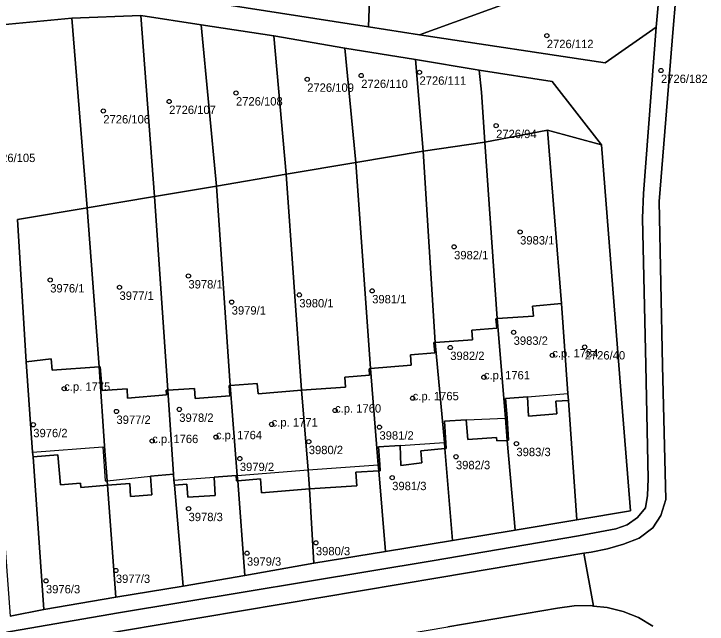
# Model space of a CAD drawing. Extents: x -878211 to -870363, y -1058464 to -1052522.
# Drawn here: x -873176.2 to -873093.4, y -1055685.7 to -1055612.8 of the extents above; entities that cross this region are included whole.
import ezdxf

# ---------------------------------------------------------------- set-up
doc = ezdxf.new("R2010")
doc.units = 0
for name, color, linetype in [('Definiční body', 7, 'Continuous'), ('Polygon budovy', 7, 'Continuous'), ('Polygon parcely', 7, 'Continuous')]:
    doc.layers.add(name, color=color, linetype=linetype)

msp = doc.modelspace()

# ---------------------------------------------------------------- linework, layer by layer
at = {"layer": 'Definiční body'}
for centre in [(-873112.57, -1055615.41994), (-873098.94, -1055619.57994), (-873134.73, -1055620.17994), (-873127.77, -1055619.78994), (-873141.18, -1055620.62994), (-873149.68, -1055622.26994), (-873157.66, -1055623.27994), (-873165.52, -1055624.40994), (-873118.62, -1055626.15994), (-873115.76, -1055638.85994), (-873123.64, -1055640.62994), (-873155.36, -1055644.10994), (-873171.86, -1055644.58994), (-873163.59, -1055645.46994), (-873133.42, -1055645.88994), (-873142.12, -1055646.36994), (-873150.19, -1055647.22994), (-873116.53, -1055650.83994), (-873124.1, -1055652.64994), (-873108.05, -1055652.58994), (-873111.91, -1055653.57994), (-873120.08, -1055656.19994), (-873170.19, -1055657.56994), (-873128.58, -1055658.69994), (-873156.45, -1055660.03994), (-873137.85, -1055660.16994), (-873163.95, -1055660.27994), (-873173.88, -1055661.86994), (-873145.42, -1055661.82994), (-873132.55, -1055662.15994), (-873152.07, -1055663.34994), (-873159.68, -1055663.80994), (-873140.99, -1055663.88994), (-873116.2, -1055664.12994), (-873149.22, -1055665.90994), (-873123.42, -1055665.68994), (-873131.03, -1055668.18994), (-873155.34, -1055671.88994), (-873140.14, -1055675.96994), (-873148.37, -1055677.20994), (-873164.02, -1055679.26994), (-873172.37, -1055680.50994)]:
    msp.add_circle(centre, 0.25, dxfattribs=at)
at = {"layer": 'Polygon budovy'}
for points in [[(-873118.48, -1055649.2), (-873117.5, -1055661.08), (-873117.32, -1055661.06), (-873117.51, -1055658.74), (-873114.89, -1055658.52), (-873110.05, -1055658.12), (-873110.83, -1055647.41), (-873114.26, -1055647.71), (-873114.15, -1055648.92)], [(-873125.91, -1055652.06), (-873124.8, -1055663.97), (-873124.76, -1055664.71), (-873124.58, -1055664.69), (-873124.78, -1055661.43), (-873122.2, -1055661.27), (-873117.5, -1055661.08), (-873118.48, -1055649.2), (-873118.67, -1055649.21), (-873118.55, -1055650.32), (-873121.54, -1055650.57), (-873121.44, -1055651.73)], [(-873130.08, -1055664.33), (-873124.8, -1055663.97), (-873125.91, -1055652.06), (-873126.06, -1055652.07), (-873125.96, -1055653.3), (-873128.83, -1055653.54), (-873128.77, -1055654.74), (-873133.61, -1055655.16), (-873132.7, -1055666.64), (-873132.5, -1055666.63), (-873132.66, -1055664.5)], [(-873174.75, -1055654.34), (-873173.96, -1055665.13), (-873165.57, -1055664.52), (-873165.31, -1055668.55), (-873165.08, -1055668.55), (-873165.33, -1055664.99), (-873166.03, -1055654.97), (-873171.63, -1055655.34), (-873171.76, -1055654.02)], [(-873157.97, -1055658.29), (-873162.62, -1055658.7), (-873162.68, -1055657.6), (-873165.67, -1055657.77), (-873165.89, -1055654.96), (-873166.03, -1055654.97), (-873165.33, -1055664.99), (-873165.08, -1055668.55), (-873159.89, -1055668), (-873157.16, -1055667.79), (-873157.83, -1055657.75), (-873158.01, -1055657.76)], [(-873141.85, -1055657.76), (-873141.05, -1055667.25), (-873132.7, -1055666.64), (-873133.61, -1055655.16), (-873133.79, -1055655.18), (-873133.73, -1055655.94), (-873136.7, -1055656.17), (-873136.61, -1055657.4)], [(-873149.52, -1055667.91), (-873150.39, -1055657.17), (-873150.51, -1055657.18), (-873150.4, -1055658.43), (-873154.57, -1055658.74), (-873154.64, -1055657.54), (-873157.83, -1055657.75), (-873157.16, -1055667.79), (-873157.1, -1055668.5), (-873152.29, -1055668.12), (-873149.66, -1055667.92), (-873149.61, -1055668.56), (-873149.47, -1055668.55)], [(-873141.85, -1055657.76), (-873147.05, -1055658.16), (-873147.14, -1055656.94), (-873150.39, -1055657.17), (-873149.52, -1055667.91), (-873141.05, -1055667.25)]]:
    msp.add_lwpolyline(points, close=True, dxfattribs=at)
at = {"layer": 'Polygon parcely'}
for points in [[(-873133.86, -1055614.38), (-873133.68, -1055608.93), (-873133.41, -1055600.69), (-873132.41, -1055592.17), (-873132.67, -1055583.08), (-873135.51, -1055585.52), (-873143.76, -1055587.06), (-873151.75, -1055583.38), (-873160.15, -1055579.44), (-873168.02, -1055575.7), (-873183.53, -1055568.07), (-873182.97, -1055573.08), (-873175.74, -1055575.14), (-873180.81, -1055592.89), (-873185.82, -1055610.66), (-873192.63, -1055608.68), (-873192.55, -1055615.15), (-873182.94, -1055611.86), (-873169.62, -1055610.44), (-873160.75, -1055610.15)], [(-873133.68, -1055608.93), (-873133.86, -1055614.38), (-873127.76, -1055615.3), (-873117.56, -1055611.6), (-873118.71, -1055608.45), (-873115.93, -1055607.34), (-873117.67, -1055602.78)], [(-873098.61, -1055604.37), (-873104.78, -1055606.78), (-873114.71, -1055610.58), (-873117.56, -1055611.6), (-873127.76, -1055615.3), (-873105.6, -1055618.66), (-873099.5, -1055614.42)], [(-873181.86, -1055614.53), (-873176.65, -1055684.71), (-873172.63, -1055683.91), (-873173.91, -1055665.69), (-873173.96, -1055665.13), (-873174.75, -1055654.34), (-873175.75, -1055637.37), (-873167.44, -1055635.97), (-873169.28, -1055613.31)], [(-873167.44, -1055635.97), (-873159.42, -1055634.62), (-873161.04, -1055613), (-873169.28, -1055613.31)], [(-873153.83, -1055614.11), (-873161.04, -1055613), (-873159.42, -1055634.62), (-873152, -1055633.37)], [(-873152, -1055633.37), (-873143.68, -1055631.97), (-873145.15, -1055615.45), (-873153.83, -1055614.11)], [(-873136.67, -1055616.91), (-873145.15, -1055615.45), (-873143.68, -1055631.97), (-873135.36, -1055630.56)], [(-873135.36, -1055630.56), (-873127.34, -1055629.21), (-873128.26, -1055618.25), (-873136.67, -1055616.91)], [(-873127.34, -1055629.21), (-873119.98, -1055628.12), (-873120.35, -1055622.18), (-873120.64, -1055619.52), (-873128.26, -1055618.25)], [(-873119.98, -1055628.12), (-873112.49, -1055626.71), (-873106.03, -1055628.46), (-873111.94, -1055620.89), (-873120.64, -1055619.52), (-873120.35, -1055622.18)], [(-873114.26, -1055647.71), (-873110.83, -1055647.41), (-873112.49, -1055626.71), (-873119.98, -1055628.12), (-873118.48, -1055649.2), (-873114.15, -1055648.92)], [(-873112.49, -1055626.71), (-873110.83, -1055647.41), (-873110.05, -1055658.12), (-873109.97, -1055658.99), (-873108.97, -1055673.22), (-873102.58, -1055672.14), (-873103.63, -1055659.3), (-873106.03, -1055628.46)], [(-873118.55, -1055650.32), (-873118.67, -1055649.21), (-873118.48, -1055649.2), (-873119.98, -1055628.12), (-873127.34, -1055629.21), (-873125.91, -1055652.06), (-873121.44, -1055651.73), (-873121.54, -1055650.57)], [(-873127.34, -1055629.21), (-873135.36, -1055630.56), (-873133.61, -1055655.16), (-873128.77, -1055654.74), (-873128.83, -1055653.54), (-873125.96, -1055653.3), (-873126.06, -1055652.07), (-873125.91, -1055652.06)], [(-873133.61, -1055655.16), (-873135.36, -1055630.56), (-873143.68, -1055631.97), (-873141.85, -1055657.76), (-873136.61, -1055657.4), (-873136.7, -1055656.17), (-873133.73, -1055655.94), (-873133.79, -1055655.18)], [(-873143.68, -1055631.97), (-873152, -1055633.37), (-873150.39, -1055657.17), (-873147.14, -1055656.94), (-873147.05, -1055658.16), (-873141.85, -1055657.76)], [(-873152, -1055633.37), (-873159.42, -1055634.62), (-873157.83, -1055657.75), (-873154.64, -1055657.54), (-873154.57, -1055658.74), (-873150.4, -1055658.43), (-873150.51, -1055657.18), (-873150.39, -1055657.17)], [(-873159.42, -1055634.62), (-873167.44, -1055635.97), (-873166.03, -1055654.97), (-873165.89, -1055654.96), (-873165.67, -1055657.77), (-873162.68, -1055657.6), (-873162.62, -1055658.7), (-873157.97, -1055658.29), (-873158.01, -1055657.76), (-873157.83, -1055657.75)], [(-873171.63, -1055655.34), (-873166.03, -1055654.97), (-873167.44, -1055635.97), (-873175.75, -1055637.37), (-873174.75, -1055654.34), (-873171.76, -1055654.02)], [(-873109.97, -1055658.99), (-873110.05, -1055658.12), (-873110.83, -1055647.41), (-873114.26, -1055647.71), (-873114.15, -1055648.92), (-873118.48, -1055649.2), (-873117.5, -1055661.08), (-873117.3, -1055663.74), (-873117.15, -1055663.73), (-873117.32, -1055661.06), (-873117.51, -1055658.74), (-873114.89, -1055658.52), (-873114.74, -1055660.85), (-873111.37, -1055660.57), (-873111.49, -1055659.07)], [(-873122.01, -1055663.62), (-873118.57, -1055663.38), (-873118.54, -1055663.81), (-873117.3, -1055663.74), (-873117.5, -1055661.08), (-873118.48, -1055649.2), (-873118.67, -1055649.21), (-873118.55, -1055650.32), (-873121.54, -1055650.57), (-873121.44, -1055651.73), (-873125.91, -1055652.06), (-873124.8, -1055663.97), (-873124.76, -1055664.71), (-873124.58, -1055664.69), (-873124.78, -1055661.43), (-873122.2, -1055661.27)], [(-873132.64, -1055667.39), (-873132.46, -1055667.38), (-873132.5, -1055666.63), (-873132.66, -1055664.5), (-873130.08, -1055664.33), (-873129.98, -1055666.75), (-873127.48, -1055666.43), (-873127.6, -1055664.97), (-873124.76, -1055664.71), (-873124.8, -1055663.97), (-873125.91, -1055652.06), (-873126.06, -1055652.07), (-873125.96, -1055653.3), (-873128.83, -1055653.54), (-873128.77, -1055654.74), (-873133.61, -1055655.16), (-873132.7, -1055666.64)], [(-873170.62, -1055669.03), (-873168.24, -1055668.85), (-873168.19, -1055669.35), (-873165.04, -1055669.08), (-873165.08, -1055668.55), (-873165.33, -1055664.99), (-873166.03, -1055654.97), (-873171.63, -1055655.34), (-873171.76, -1055654.02), (-873174.75, -1055654.34), (-873173.96, -1055665.13), (-873173.91, -1055665.69), (-873170.96, -1055665.45)], [(-873162.68, -1055657.6), (-873165.67, -1055657.77), (-873165.89, -1055654.96), (-873166.03, -1055654.97), (-873165.33, -1055664.99), (-873165.08, -1055668.55), (-873165.04, -1055669.08), (-873162.37, -1055668.89), (-873162.26, -1055670.42), (-873159.71, -1055670.23), (-873159.89, -1055668), (-873157.16, -1055667.79), (-873157.83, -1055657.75), (-873158.01, -1055657.76), (-873157.97, -1055658.29), (-873162.62, -1055658.7)], [(-873135.24, -1055669.17), (-873135.36, -1055667.55), (-873132.64, -1055667.39), (-873132.7, -1055666.64), (-873133.61, -1055655.16), (-873133.79, -1055655.18), (-873133.73, -1055655.94), (-873136.7, -1055656.17), (-873136.61, -1055657.4), (-873141.85, -1055657.76), (-873141.05, -1055667.25), (-873140.89, -1055669.53)], [(-873154.57, -1055658.74), (-873154.64, -1055657.54), (-873157.83, -1055657.75), (-873157.16, -1055667.79), (-873157.1, -1055668.5), (-873157.04, -1055669.07), (-873155.53, -1055668.95), (-873155.44, -1055670.51), (-873152.15, -1055670.33), (-873152.29, -1055668.12), (-873149.66, -1055667.92), (-873149.61, -1055668.56), (-873149.47, -1055668.55), (-873149.52, -1055667.91), (-873150.39, -1055657.17), (-873150.51, -1055657.18), (-873150.4, -1055658.43)], [(-873146.62, -1055669.99), (-873140.89, -1055669.53), (-873141.05, -1055667.25), (-873141.85, -1055657.76), (-873147.05, -1055658.16), (-873147.14, -1055656.94), (-873150.39, -1055657.17), (-873149.52, -1055667.91), (-873149.47, -1055668.55), (-873146.75, -1055668.33)], [(-873116.36, -1055674.46), (-873108.97, -1055673.22), (-873109.97, -1055658.99), (-873111.49, -1055659.07), (-873111.37, -1055660.57), (-873114.74, -1055660.85), (-873114.89, -1055658.52), (-873117.51, -1055658.74), (-873117.32, -1055661.06), (-873117.15, -1055663.73), (-873117.3, -1055663.74)], [(-873116.36, -1055674.46), (-873117.3, -1055663.74), (-873118.54, -1055663.81), (-873118.57, -1055663.38), (-873122.01, -1055663.62), (-873122.2, -1055661.27), (-873124.78, -1055661.43), (-873124.58, -1055664.69), (-873124.76, -1055664.71), (-873123.84, -1055675.68)], [(-873131.82, -1055677.01), (-873123.84, -1055675.68), (-873124.76, -1055664.71), (-873127.6, -1055664.97), (-873127.48, -1055666.43), (-873129.98, -1055666.75), (-873130.08, -1055664.33), (-873132.66, -1055664.5), (-873132.5, -1055666.63), (-873132.46, -1055667.38), (-873132.64, -1055667.39)], [(-873172.63, -1055683.91), (-873164.02, -1055682.46), (-873165.04, -1055669.08), (-873168.19, -1055669.35), (-873168.24, -1055668.85), (-873170.62, -1055669.03), (-873170.96, -1055665.45), (-873173.91, -1055665.69)], [(-873140.39, -1055678.4), (-873131.82, -1055677.01), (-873132.64, -1055667.39), (-873135.36, -1055667.55), (-873135.24, -1055669.17), (-873140.89, -1055669.53)], [(-873156, -1055681.15), (-873157.04, -1055669.07), (-873157.1, -1055668.5), (-873157.16, -1055667.79), (-873159.89, -1055668), (-873159.71, -1055670.23), (-873162.26, -1055670.42), (-873162.37, -1055668.89), (-873165.04, -1055669.08), (-873164.02, -1055682.46)], [(-873148.61, -1055679.88), (-873149.47, -1055668.55), (-873149.61, -1055668.56), (-873149.66, -1055667.92), (-873152.29, -1055668.12), (-873152.15, -1055670.33), (-873155.44, -1055670.51), (-873155.53, -1055668.95), (-873157.04, -1055669.07), (-873156, -1055681.15)], [(-873140.39, -1055678.4), (-873140.89, -1055669.53), (-873146.62, -1055669.99), (-873146.75, -1055668.33), (-873149.47, -1055668.55), (-873148.61, -1055679.88)]]:
    msp.add_lwpolyline(points, close=True, dxfattribs=at)
for points in [[(-873248.78, -1055699.54), (-873223.69, -1055696.82), (-873192.03, -1055691.42), (-873163.22, -1055686.48), (-873125.36, -1055680.09), (-873108.17, -1055677.19), (-873107.28, -1055677.1), (-873105.33, -1055676.69), (-873103.4, -1055676.12), (-873101.53, -1055675.4), (-873099.92, -1055674.17), (-873098.97, -1055672.72), (-873098.38, -1055670.81), (-873098.77, -1055654.78), (-873099.14, -1055635.2), (-873097.5, -1055614.56), (-873095.81, -1055594.95)], [(-873095.81, -1055594.95), (-873097.5, -1055614.56), (-873099.14, -1055635.2), (-873098.77, -1055654.78), (-873098.38, -1055670.81), (-873098.97, -1055672.72), (-873099.92, -1055674.17), (-873101.53, -1055675.4), (-873103.4, -1055676.12), (-873105.33, -1055676.69), (-873107.28, -1055677.1), (-873108.17, -1055677.19), (-873107, -1055683.51), (-873105.36, -1055683.68), (-873103.44, -1055684.15), (-873101.62, -1055684.87), (-873099.9, -1055685.9)], [(-873098.61, -1055604.37), (-873099.5, -1055614.42), (-873101.02, -1055634.25), (-873101.15, -1055637.19), (-873100.76, -1055654.75), (-873100.47, -1055668.33), (-873100.55, -1055670.31), (-873100.78, -1055671.77), (-873101.73, -1055672.94), (-873102.96, -1055673.82), (-873104.35, -1055674.3), (-873108.8, -1055675.13), (-873126.27, -1055678.1), (-873163.69, -1055684.33), (-873192.53, -1055689.31), (-873223.58, -1055694.59), (-873247.77, -1055697.28)], [(-873247.77, -1055697.28), (-873223.58, -1055694.59), (-873192.53, -1055689.31), (-873163.69, -1055684.33), (-873126.27, -1055678.1), (-873108.8, -1055675.13), (-873104.35, -1055674.3), (-873102.96, -1055673.82), (-873101.73, -1055672.94), (-873100.78, -1055671.77), (-873100.55, -1055670.31), (-873100.47, -1055668.33), (-873100.76, -1055654.75), (-873101.15, -1055637.19), (-873101.02, -1055634.25), (-873099.5, -1055614.42), (-873105.6, -1055618.66), (-873127.76, -1055615.3), (-873133.86, -1055614.38), (-873160.75, -1055610.15), (-873169.62, -1055610.44), (-873182.94, -1055611.86), (-873192.55, -1055615.15), (-873233.33, -1055629.09)], [(-873181.86, -1055614.53), (-873169.28, -1055613.31), (-873161.04, -1055613), (-873153.83, -1055614.11), (-873145.15, -1055615.45), (-873136.67, -1055616.91), (-873128.26, -1055618.25), (-873120.64, -1055619.52), (-873111.94, -1055620.89), (-873106.03, -1055628.46), (-873103.63, -1055659.3), (-873102.58, -1055672.14), (-873108.97, -1055673.22), (-873116.36, -1055674.46), (-873123.84, -1055675.68), (-873131.82, -1055677.01), (-873140.39, -1055678.4), (-873148.61, -1055679.88), (-873156, -1055681.15), (-873164.02, -1055682.46), (-873172.63, -1055683.91), (-873176.65, -1055684.71)], [(-873191.15, -1055697.24), (-873162.92, -1055692.51), (-873124.39, -1055686), (-873111.3, -1055683.77), (-873109.31, -1055683.5), (-873107.33, -1055683.47), (-873107, -1055683.51), (-873108.17, -1055677.19), (-873125.36, -1055680.09), (-873163.22, -1055686.48), (-873192.03, -1055691.42), (-873223.69, -1055696.82), (-873248.78, -1055699.54), (-873251.82, -1055699.56), (-873255.83, -1055699.4), (-873258.84, -1055698.81), (-873259.75, -1055698.26), (-873260.42, -1055696.97), (-873260.63, -1055694.89), (-873265.89, -1055694.43), (-873266.54, -1055695.84)], [(-873099.9, -1055685.9), (-873101.62, -1055684.87), (-873103.44, -1055684.15), (-873105.36, -1055683.68), (-873107, -1055683.51), (-873107.33, -1055683.47), (-873109.31, -1055683.5), (-873111.3, -1055683.77), (-873124.39, -1055686)]]:
    msp.add_lwpolyline(points, dxfattribs=at)

# ---------------------------------------------------------------- texts
at = {"layer": 'Definiční body'}
for s, p in [('2726/112', (-873112.57, -1055616.909)), ('2726/111', (-873127.77, -1055621.279)), ('2726/182', (-873098.94, -1055621.069)), ('2726/109', (-873141.18, -1055622.119)), ('2726/110', (-873134.73, -1055621.669)), ('2726/108', (-873149.68, -1055623.759)), ('2726/107', (-873157.66, -1055624.769)), ('2726/106', (-873165.52, -1055625.899)), ('2726/94', (-873118.62, -1055627.649)), ('2726/105', (-873179.21, -1055630.509)), ('3983/1', (-873115.76, -1055640.349)), ('3982/1', (-873123.64, -1055642.119)), ('3976/1', (-873171.86, -1055646.079)), ('3978/1', (-873155.36, -1055645.599)), ('3977/1', (-873163.59, -1055646.959)), ('3981/1', (-873133.42, -1055647.379)), ('3980/1', (-873142.12, -1055647.859)), ('3979/1', (-873150.19, -1055648.719)), ('3983/2', (-873116.53, -1055652.329)), ('3982/2', (-873124.1, -1055654.139)), ('c.p. 1784', (-873111.91, -1055653.83)), ('2726/40', (-873108.05, -1055654.079)), ('c.p. 1761', (-873120.08, -1055656.45)), ('c.p. 1775', (-873170.19, -1055657.82)), ('c.p. 1765', (-873128.58, -1055658.95)), ('c.p. 1760', (-873137.85, -1055660.419)), ('3977/2', (-873163.95, -1055661.769)), ('3978/2', (-873156.45, -1055661.529)), ('c.p. 1771', (-873145.42, -1055662.08)), ('3976/2', (-873173.88, -1055663.359)), ('c.p. 1766', (-873159.68, -1055664.06)), ('c.p. 1764', (-873152.07, -1055663.6)), ('3981/2', (-873132.55, -1055663.649)), ('3980/2', (-873140.99, -1055665.379)), ('3983/3', (-873116.2, -1055665.619)), ('3979/2', (-873149.22, -1055667.399)), ('3982/3', (-873123.42, -1055667.179)), ('3981/3', (-873131.03, -1055669.679)), ('3978/3', (-873155.34, -1055673.379)), ('3980/3', (-873140.14, -1055677.459)), ('3979/3', (-873148.37, -1055678.699)), ('3977/3', (-873164.02, -1055680.759)), ('3976/3', (-873172.37, -1055681.999))]:
    msp.add_text(s, height=0.999996, dxfattribs=at).set_placement(p)

doc.saveas('drawing.dxf')
